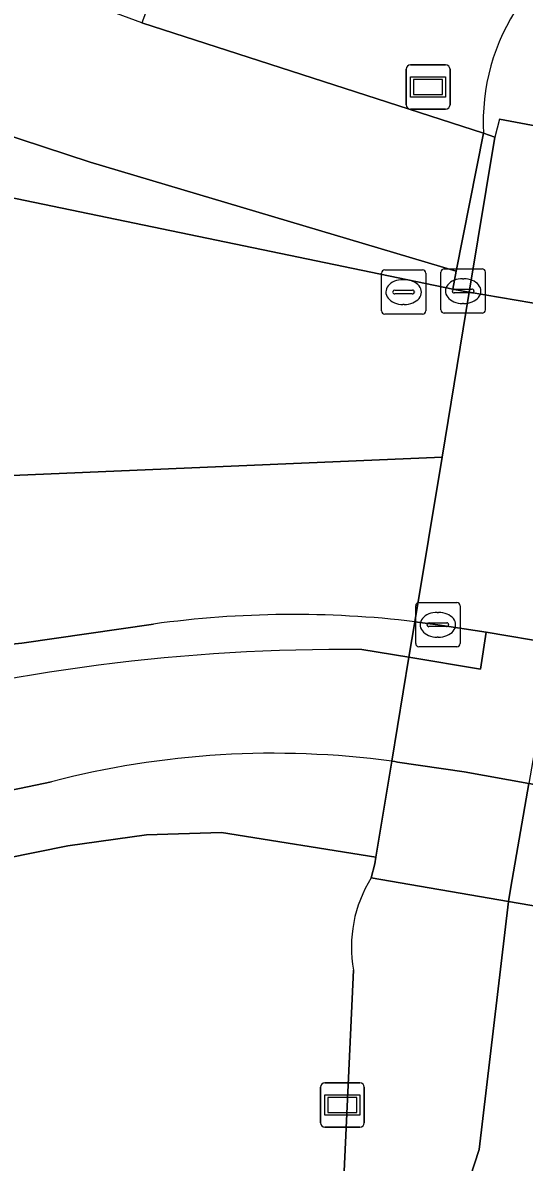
# Model space of a CAD drawing. Extents: x 159817 to 160765, y 380688 to 381638.
# Drawn here: x 160551.42 to 160562.74, y 380863.4 to 380889.11 of the extents above; entities that cross this region are included whole.
import ezdxf

# ---------------------------------------------------------------- set-up
doc = ezdxf.new("R2010")
doc.units = 0
for name, color, linetype in [('IMGEO_Berm_groen', 7, 'Continuous'), ('IMGEO_Dek', 7, 'Continuous'), ('IMGEO_Fietspad_gesloten', 7, 'Continuous'), ('IMGEO_Fietspad_open', 7, 'Continuous'), ('IMGEO_Groenvoorziening', 7, 'Continuous'), ('IMGEO_Hek', 7, 'Continuous'), ('IMGEO_Kolk', 7, 'Continuous'), ('IMGEO_Loofbos', 7, 'Continuous'), ('IMGEO_Oever', 7, 'Continuous'), ('IMGEO_Rijbaan_lokaal_gesloten', 7, 'Continuous'), ('IMGEO_Rioolput', 7, 'Continuous'), ('IMGEO_Verkeerseiland_open', 7, 'Continuous'), ('IMGEO_Verklikker', 7, 'Continuous'), ('IMGEO_Voetpad_open', 7, 'Continuous'), ('IMGEO_Waterloop', 7, 'Continuous'), ('IMGEO_Wegwijzer', 7, 'Continuous')]:
    doc.layers.add(name, color=color, linetype=linetype)

msp = doc.modelspace()

# ---------------------------------------------------------------- linework, layer by layer
at = {"layer": 'IMGEO_Berm_groen'}
for points in [[(160554.907, 380891.242), (160554.106, 380889.112), (160561.818, 380886.616)], [(160554.369, 380875.542), (160551.398, 380875.11), (160545.433, 380874.516), (160541.996, 380874.344), (160541.985, 380874.284), (160542.258, 380874.296), (160542.276, 380873.532), (160530.571, 380870.37), (160530.324, 380869.348)], [(160559.072, 380874.97), (160560.135, 380874.794), (160560.268, 380875.596)]]:
    msp.add_lwpolyline(points, dxfattribs=at)
for centre, radius, start, end in [((160566.51, 380886.877), 4.699, 145.6772, 183.1873), ((160557.528, 380852.649), 23.11, 83.1917, 97.8572), ((160558.713, 380831.186), 43.785, 89.5297, 105.1236)]:
    msp.add_arc(centre, radius, start, end, dxfattribs=at)
at = {"layer": 'IMGEO_Dek'}
msp.add_lwpolyline([(160570.388, 380867.907), (160572.476, 380877.238), (160574.149, 380884.713), (160574.149, 380884.713), (160565.349, 380886.344), (160562.178, 380886.932), (160562.075, 380886.533), (160561.496, 380883.031), (160560.268, 380875.596), (160560.135, 380874.794), (160559.747, 380872.448), (160559.389, 380870.28), (160559.365, 380870.134), (160559.283, 380869.815), (160562.38, 380869.285)], close=True, dxfattribs=at)
at = {"layer": 'IMGEO_Fietspad_gesloten'}
for points in [[(160536.248, 380891.18), (160536.375, 380891.457), (160544.557, 380888.869), (160544.527, 380888.723), (160552.941, 380885.966), (160561.203, 380883.508), (160561.818, 380886.616), (160554.106, 380889.112), (160545.645, 380892.233), (160537.445, 380895.002), (160531.026, 380896.883), (160519.907, 380899.598), (160513.32, 380900.979), (160500, 380903.659), (160498.8, 380903.9), (160492.748, 380905.309), (160477.319, 380909.032)], [(160559.747, 380872.448), (160560.135, 380874.794), (160559.072, 380874.97)], [(160536.401, 380867.997), (160537.816, 380868.426), (160547.97, 380871.132), (160552.066, 380871.986)]]:
    msp.add_lwpolyline(points, dxfattribs=at)
msp.add_lwpolyline([(160561.496, 380883.031), (160562.075, 380886.533), (160561.818, 380886.616), (160561.203, 380883.508), (160561.123, 380883.103), (160561.357, 380883.055)], close=True, dxfattribs=at)
for centre, radius, start, end in [((160558.713, 380831.186), 43.785, 89.5297, 105.1236), ((160557.078, 380852.738), 19.889, 82.2884, 104.5958)]:
    msp.add_arc(centre, radius, start, end, dxfattribs=at)
at = {"layer": 'IMGEO_Fietspad_open'}
for points in [[(160573.311, 380880.969), (160574.149, 380884.713), (160574.149, 380884.713), (160565.349, 380886.344), (160562.178, 380886.932), (160562.075, 380886.533), (160561.496, 380883.031), (160564.678, 380882.491), (160570.077, 380881.573), (160573.311, 380880.969)], [(160570.964, 380870.48), (160571.68, 380873.683), (160563.393, 380875.104), (160561.879, 380875.363), (160561.747, 380874.526), (160560.135, 380874.794), (160559.747, 380872.448), (160559.813, 380872.439), (160559.879, 380872.43), (160561.384, 380872.211), (160562.843, 380871.947)]]:
    msp.add_lwpolyline(points, close=True, dxfattribs=at)
at = {"layer": 'IMGEO_Groenvoorziening'}
msp.add_lwpolyline([(160561.879, 380875.363), (160560.787, 380875.528), (160560.268, 380875.596), (160560.135, 380874.794), (160561.747, 380874.526)], close=True, dxfattribs=at)
at = {"layer": 'IMGEO_Hek'}
for points in [[(160562.178, 380886.932), (160565.349, 380886.344)], [(160562.38, 380869.285), (160559.283, 380869.815)], [(160570.388, 380867.907), (160562.38, 380869.285)]]:
    msp.add_lwpolyline(points, dxfattribs=at)
at = {"layer": 'IMGEO_Kolk'}
for p, q in [((160560.857, 380882.63), (160560.857, 380883.482)), ((160560.932, 380883.556), (160561.784, 380883.556)), ((160561.858, 380883.482), (160561.858, 380882.63)), ((160561.345, 380883.336), (160561.37, 380883.336)), ((160561.116, 380883.05), (160561.116, 380883.062)), ((160561.554, 380883.013), (160561.156, 380883.013)), ((160561.159, 380883.099), (160561.557, 380883.099)), ((160561.6, 380883.062), (160561.6, 380883.05)), ((160561.368, 380882.776), (160561.343, 380882.776)), ((160561.784, 380882.556), (160560.932, 380882.556)), ((160560.286, 380875.101), (160560.286, 380875.953)), ((160560.361, 380876.027), (160561.213, 380876.027)), ((160561.287, 380875.953), (160561.287, 380875.101)), ((160560.774, 380875.807), (160560.799, 380875.807)), ((160560.545, 380875.521), (160560.545, 380875.533)), ((160560.983, 380875.484), (160560.585, 380875.484)), ((160560.588, 380875.57), (160560.986, 380875.57)), ((160561.029, 380875.533), (160561.029, 380875.521)), ((160560.797, 380875.247), (160560.772, 380875.247)), ((160561.213, 380875.027), (160560.361, 380875.027))]:
    msp.add_line(p, q, dxfattribs=at)
for points in [[(160560.857, 380882.63), (160560.857, 380883.482)], [(160560.932, 380883.556), (160561.784, 380883.556)], [(160561.858, 380883.482), (160561.858, 380882.63)], [(160561.784, 380882.556), (160560.932, 380882.556)], [(160560.286, 380875.101), (160560.286, 380875.953)], [(160560.361, 380876.027), (160561.213, 380876.027)], [(160561.287, 380875.953), (160561.287, 380875.101)], [(160561.213, 380875.027), (160560.361, 380875.027)]]:
    msp.add_lwpolyline(points, dxfattribs=at)
for centre, radius, start, end in [((160560.934, 380883.48), 0.0765, 91.552, 178.448), ((160560.934, 380883.48), 0.0765, 91.552, 178.448), ((160561.782, 380883.48), 0.0765, 1.552, 88.448), ((160561.782, 380883.48), 0.0765, 1.552, 88.448), ((160561.156, 380883.059), 0.0403, 85.8775, 175.7526), ((160561.153, 380883.049), 0.0366, 178.938, 274.7102), ((160561.557, 380883.056), 0.043, 264.8664, 352.4533), ((160561.561, 380883.061), 0.0386, 1.7309, 96.639), ((160560.934, 380882.632), 0.0765, 181.552, 268.448), ((160560.934, 380882.632), 0.0765, 181.552, 268.448), ((160561.782, 380882.632), 0.0765, 271.552, 358.448), ((160561.782, 380882.632), 0.0765, 271.552, 358.448), ((160560.363, 380875.951), 0.0765, 91.552, 178.448), ((160560.363, 380875.951), 0.0765, 91.552, 178.448), ((160561.211, 380875.951), 0.0765, 1.552, 88.448), ((160561.211, 380875.951), 0.0765, 1.552, 88.448), ((160560.585, 380875.53), 0.0403, 85.8775, 175.7526), ((160560.582, 380875.52), 0.0366, 178.938, 274.7102), ((160560.986, 380875.527), 0.043, 264.8664, 352.4533), ((160560.99, 380875.532), 0.0386, 1.7309, 96.639), ((160560.363, 380875.103), 0.0765, 181.552, 268.448), ((160560.363, 380875.103), 0.0765, 181.552, 268.448), ((160561.211, 380875.103), 0.0765, 271.552, 358.448), ((160561.211, 380875.103), 0.0765, 271.552, 358.448)]:
    msp.add_arc(centre, radius, start, end, dxfattribs=at)
for centre, major_axis, ratio, start_param, end_param in [((160561.344, 380883.056), (-0.387, 0.002), 0.722429, 4.712389, 7.853982), ((160561.369, 380883.056), (-0.39, 0.002), 0.717154, 1.570796, 4.712389), ((160560.773, 380875.527), (-0.387, 0.002), 0.722429, 4.712389, 7.853982), ((160560.798, 380875.527), (-0.39, 0.002), 0.717154, 1.570796, 4.712389)]:
    msp.add_ellipse(centre, major_axis=major_axis, ratio=ratio, start_param=start_param, end_param=end_param, dxfattribs=at)
at = {"layer": 'IMGEO_Loofbos'}
for points in [[(160559.283, 380869.815), (160559.365, 380870.134), (160559.389, 380870.28), (160555.906, 380870.841), (160554.21, 380870.789), (160552.435, 380870.538), (160548.219, 380869.69), (160539.672, 380867.33), (160530.707, 380851.492), (160528.012, 380847.388)], [(160555.386, 380843.224), (160556.093, 380845.856), (160555.953, 380845.927), (160556.007, 380847.705), (160557.779, 380855.585), (160558.273, 380858.639), (160558.656, 380862.874), (160558.886, 380867.729)]]:
    msp.add_lwpolyline(points, dxfattribs=at)
msp.add_arc((160561.755, 380868.264), 2.919, 147.8935, 190.5556, dxfattribs=at)
at = {"layer": 'IMGEO_Oever'}
for points in [[(160561.818, 380886.616), (160562.075, 380886.533), (160561.496, 380883.031), (160560.881, 380879.306), (160560.268, 380875.596), (160560.135, 380874.794), (160559.747, 380872.448), (160559.389, 380870.28), (160559.365, 380870.134), (160559.283, 380869.815)], [(160558.886, 380867.729), (160558.656, 380862.874), (160558.273, 380858.639), (160557.779, 380855.585), (160556.007, 380847.705), (160555.953, 380845.927), (160556.093, 380845.856), (160557.1, 380849.475), (160561.717, 380863.684), (160562.38, 380869.285), (160562.436, 380869.608), (160562.843, 380871.947)]]:
    msp.add_lwpolyline(points, dxfattribs=at)
for centre, radius, start, end in [((160566.51, 380886.877), 4.699, 145.6772, 183.1873), ((160561.755, 380868.264), 2.919, 147.8935, 190.5556)]:
    msp.add_arc(centre, radius, start, end, dxfattribs=at)
at = {"layer": 'IMGEO_Rijbaan_lokaal_gesloten'}
for points in [[(160550.819, 380878.881), (160560.881, 380879.306), (160561.496, 380883.031), (160561.357, 380883.055), (160561.123, 380883.103), (160547.365, 380885.947)], [(160560.268, 380875.596), (160560.881, 380879.306), (160550.819, 380878.881)], [(160538.98, 380874.193), (160541.996, 380874.344), (160545.433, 380874.516), (160551.398, 380875.11), (160554.369, 380875.542)]]:
    msp.add_lwpolyline(points, dxfattribs=at)
msp.add_lwpolyline([(160573.311, 380880.969), (160573.311, 380880.969), (160570.077, 380881.573), (160564.678, 380882.491), (160561.496, 380883.031), (160560.268, 380875.596), (160560.787, 380875.528), (160561.879, 380875.363), (160563.393, 380875.104), (160571.68, 380873.683), (160572.476, 380877.238)], close=True, dxfattribs=at)
msp.add_arc((160557.528, 380852.649), 23.11, 83.1917, 97.8572, dxfattribs=at)
at = {"layer": 'IMGEO_Rioolput'}
for p, q in [((160559.513, 380882.608), (160559.513, 380883.46)), ((160559.588, 380883.534), (160560.44, 380883.534)), ((160560.514, 380883.46), (160560.514, 380882.608)), ((160560.001, 380883.314), (160560.026, 380883.314)), ((160559.772, 380883.028), (160559.772, 380883.04)), ((160560.21, 380882.991), (160559.812, 380882.991)), ((160559.815, 380883.077), (160560.213, 380883.077)), ((160560.256, 380883.04), (160560.256, 380883.028)), ((160560.024, 380882.754), (160559.999, 380882.754)), ((160560.44, 380882.534), (160559.588, 380882.534))]:
    msp.add_line(p, q, dxfattribs=at)
for points in [[(160559.513, 380882.608), (160559.513, 380883.46)], [(160559.588, 380883.534), (160560.44, 380883.534)], [(160560.514, 380883.46), (160560.514, 380882.608)], [(160560.44, 380882.534), (160559.588, 380882.534)]]:
    msp.add_lwpolyline(points, dxfattribs=at)
for centre, radius, start, end in [((160559.59, 380883.458), 0.0765, 91.552, 178.448), ((160559.59, 380883.458), 0.0765, 91.552, 178.448), ((160560.438, 380883.458), 0.0765, 1.552, 88.448), ((160560.438, 380883.458), 0.0765, 1.552, 88.448), ((160559.812, 380883.037), 0.0403, 85.8775, 175.7526), ((160559.809, 380883.027), 0.0366, 178.938, 274.7102), ((160560.213, 380883.034), 0.043, 264.8664, 352.4533), ((160560.217, 380883.039), 0.0386, 1.7309, 96.639), ((160559.59, 380882.61), 0.0765, 181.552, 268.448), ((160559.59, 380882.61), 0.0765, 181.552, 268.448), ((160560.438, 380882.61), 0.0765, 271.552, 358.448), ((160560.438, 380882.61), 0.0765, 271.552, 358.448)]:
    msp.add_arc(centre, radius, start, end, dxfattribs=at)
for centre, major_axis, ratio, start_param, end_param in [((160560, 380883.034), (-0.387, 0.002), 0.722429, 4.712389, 7.853982), ((160560.025, 380883.034), (-0.39, 0.002), 0.717154, 1.570796, 4.712389)]:
    msp.add_ellipse(centre, major_axis=major_axis, ratio=ratio, start_param=start_param, end_param=end_param, dxfattribs=at)
at = {"layer": 'IMGEO_Verkeerseiland_open'}
msp.add_lwpolyline([(160545.183, 380886.453), (160547.365, 380885.947), (160561.123, 380883.103), (160561.203, 380883.508), (160552.941, 380885.966), (160544.527, 380888.723), (160544.158, 380888.844)], dxfattribs=at)
at = {"layer": 'IMGEO_Verklikker'}
for p, q in [((160558.237, 380865.19), (160559.027, 380865.19)), ((160559.027, 380865.19), (160558.237, 380865.19)), ((160558.137, 380864.29), (160558.137, 380865.09)), ((160558.137, 380865.09), (160558.137, 380864.29)), ((160559.127, 380865.09), (160559.127, 380864.29)), ((160559.127, 380864.29), (160559.127, 380865.09)), ((160559.027, 380864.19), (160558.237, 380864.19)), ((160558.237, 380864.19), (160559.027, 380864.19))]:
    msp.add_line(p, q, dxfattribs=at)
for points in [[(160558.238, 380864.922), (160559.026, 380864.922), (160559.026, 380864.458), (160558.238, 380864.458), (160558.238, 380864.922)], [(160558.303, 380864.857), (160558.303, 380864.523), (160558.961, 380864.523), (160558.961, 380864.857), (160558.303, 380864.857)]]:
    msp.add_lwpolyline(points, dxfattribs=at)
for centre, start, end in [((160558.237, 380865.09), 90, 180), ((160558.237, 380865.09), 90, 180), ((160559.027, 380865.09), 0, 90), ((160559.027, 380865.09), 360, 90), ((160558.237, 380864.29), 180, 270), ((160558.237, 380864.29), 180, 270), ((160559.027, 380864.29), 270, 0), ((160559.027, 380864.29), 270, 0)]:
    msp.add_arc(centre, 0.1, start, end, dxfattribs=at)
at = {"layer": 'IMGEO_Voetpad_open'}
msp.add_lwpolyline([(160552.066, 380871.986), (160547.97, 380871.132), (160537.816, 380868.426), (160536.629, 380866.49), (160539.672, 380867.33), (160548.219, 380869.69), (160552.435, 380870.538), (160554.21, 380870.789), (160555.906, 380870.841), (160559.389, 380870.28), (160559.747, 380872.448)], dxfattribs=at)
msp.add_lwpolyline([(160570.388, 380867.907), (160570.964, 380870.48), (160562.843, 380871.947), (160561.384, 380872.211), (160559.879, 380872.43), (160559.813, 380872.439), (160559.747, 380872.448), (160559.389, 380870.28), (160559.365, 380870.134), (160559.283, 380869.815), (160562.38, 380869.285)], close=True, dxfattribs=at)
msp.add_arc((160557.078, 380852.738), 19.889, 82.2884, 104.5958, dxfattribs=at)
at = {"layer": 'IMGEO_Waterloop'}
msp.add_lwpolyline([(160565.733, 380889.841), (160565.349, 380886.344), (160565.279, 380885.94), (160564.678, 380882.491), (160564.148, 380879.444), (160563.393, 380875.104), (160562.843, 380871.947), (160562.436, 380869.608), (160562.38, 380869.285), (160561.717, 380863.684), (160557.1, 380849.475), (160556.093, 380845.856), (160555.386, 380843.224), (160554.424, 380840.674), (160553.122, 380838.178), (160551.728, 380834.7), (160547.392, 380826.555), (160544.2, 380821.3), (160542.555, 380819.019), (160535.747, 380812.512), (160527.164, 380803.826)], dxfattribs=at)
at = {"layer": 'IMGEO_Wegwijzer'}
for p, q in [((160560.071, 380887.262), (160560.071, 380888.062)), ((160560.071, 380888.062), (160560.071, 380887.262)), ((160560.171, 380888.162), (160560.961, 380888.162)), ((160560.961, 380888.162), (160560.171, 380888.162)), ((160561.061, 380888.062), (160561.061, 380887.262)), ((160561.061, 380887.262), (160561.061, 380888.062)), ((160560.961, 380887.162), (160560.171, 380887.162)), ((160560.171, 380887.162), (160560.961, 380887.162))]:
    msp.add_line(p, q, dxfattribs=at)
for points in [[(160560.172, 380887.894), (160560.96, 380887.894), (160560.96, 380887.43), (160560.172, 380887.43), (160560.172, 380887.894)], [(160560.237, 380887.829), (160560.237, 380887.495), (160560.895, 380887.495), (160560.895, 380887.829), (160560.237, 380887.829)]]:
    msp.add_lwpolyline(points, dxfattribs=at)
for centre, start, end in [((160560.171, 380888.062), 90, 180), ((160560.171, 380888.062), 90, 180), ((160560.961, 380888.062), 0, 90), ((160560.961, 380888.062), 360, 90), ((160560.171, 380887.262), 180, 270), ((160560.171, 380887.262), 180, 270), ((160560.961, 380887.262), 270, 0), ((160560.961, 380887.262), 270, 0)]:
    msp.add_arc(centre, 0.1, start, end, dxfattribs=at)

doc.saveas('drawing.dxf')
